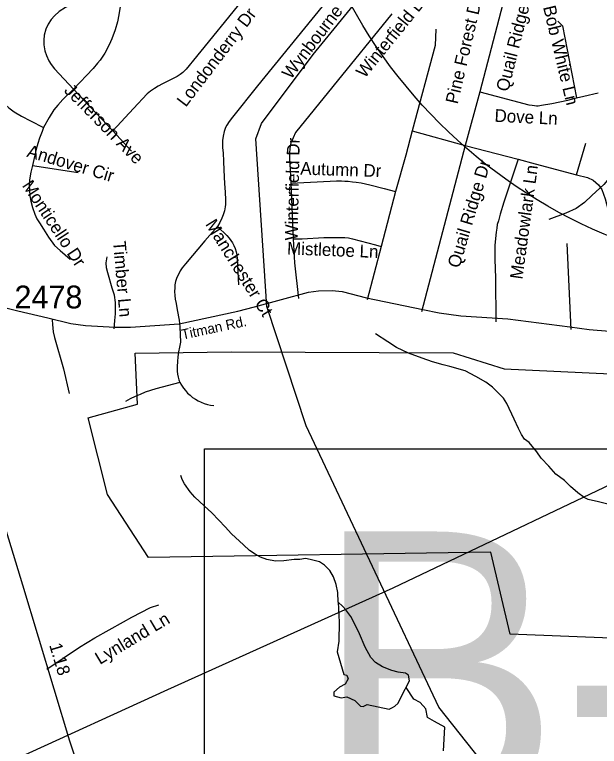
# Model space of a CAD drawing. Extents: x 1268485 to 1426702, y 514839 to 616766.
# Drawn here: x 1368596 to 1372379, y 545283 to 550015 of the extents above; entities that cross this region are included whole.
import ezdxf

# ---------------------------------------------------------------- set-up
doc = ezdxf.new("R2010")
doc.units = 0
for name, color, linetype in [('Old_Level_10', 7, 'Continuous'), ('Old_Level_11', 7, 'Continuous'), ('Old_Level_17', 7, 'Continuous'), ('Old_Level_29', 7, 'Continuous'), ('Old_Level_3', 7, 'Continuous'), ('Old_Level_32', 7, 'Continuous'), ('Old_Level_35', 7, 'Continuous'), ('Old_Level_48', 7, 'Continuous'), ('Old_Level_49', 7, 'Continuous'), ('Old_Level_56', 7, 'Continuous'), ('Old_Level_59', 7, 'Continuous'), ('Old_Level_60', 7, 'Continuous'), ('Old_Level_62', 7, 'Continuous'), ('Old_Level_8', 7, 'Continuous'), ('Prop Roadway Bridge', 7, 'Continuous')]:
    doc.layers.add(name, color=color, linetype=linetype)

msp = doc.modelspace()

# ---------------------------------------------------------------- linework, layer by layer
at = {"layer": 'Old_Level_29'}
msp.add_lwpolyline([(1370945.868, 543204.661), (1370892.219, 543226.962), (1370402.57, 543613.026), (1369505.592, 544303.509), (1369287.182, 544507.898), (1369189.542, 544664.416), (1369096.962, 544884.792), (1368953.303, 545317.242), (1368650.023, 546326.504), (1368436.132, 547019.572), (1368324.396, 547413.056), (1368235.328, 547577.221), (1368155.518, 547733.72), (1368003.434, 547916.31), (1367701.739, 548203.409)], dxfattribs=at)
at = {"layer": 'Old_Level_3'}
msp.add_lwpolyline([(1376660.911, 544287.601), (1369824.393, 544287.601), (1369824.393, 547206.203), (1376660.911, 547206.203), (1376660.911, 544287.601)], dxfattribs=at)
at = {"layer": 'Old_Level_32'}
msp.add_lwpolyline([(1368308.49, 548177.77), (1368615.687, 548098.728), (1368810.18, 548053.682), (1368959.661, 548017.134), (1369055.461, 548005), (1369245.609, 547993.112), (1369345.653, 547992.899), (1369659.984, 548015.326), (1370040.654, 548096.691), (1370147.1, 548125.979), (1370498.371, 548219.167), (1370562.238, 548229.816), (1370651.508, 548230.609), (1370715.478, 548224.791), (1370873.401, 548184.062), (1371238.168, 548107.341), (1371341.952, 548086.041), (1371482.992, 548067.403), (1371786.363, 548048.766), (1372188.194, 547995.515), (1372313.269, 547979.54), (1372917.533, 547929.01)], dxfattribs=at)
at = {"layer": 'Old_Level_35'}
for p, q in [((1370735.14, 550252.14), (1370167.966, 549554.194)), ((1371781.829, 550187.241), (1371605.997, 549515.337)), ((1371037.387, 550020.739), (1370655.785, 549549.888)), ((1368975.999, 549531.997), (1369231.288, 549262.508)), ((1371605.997, 549515.337), (1371511.365, 549169.209)), ((1372277.85, 549486.988), (1372372.174, 549509.493)), ((1372232.328, 549476.89), (1372277.85, 549486.988)), ((1369231.288, 549262.508), (1369353.089, 549131.889)), ((1371168.21, 549263.584), (1371511.365, 549169.209)), ((1372231.405, 548979.946), (1372291.486, 549184.331)), ((1371511.365, 549169.209), (1371227.778, 548092.019)), ((1371511.365, 549169.209), (1371852.982, 549081.19)), ((1368711.584, 549039.308), (1369008.089, 548994.043)), ((1370382.041, 548924.069), (1370399.163, 548564.254)), ((1371060.866, 548871.012), (1370967.362, 548516.016)), ((1370967.362, 548516.016), (1370876.114, 548171.579)), ((1372168.454, 548534.675), (1372195.009, 547979.24))]:
    msp.add_line(p, q, dxfattribs=at)
for points in [[(1370009.666, 550653.734), (1370079.896, 550532.498), (1370094.455, 550505.482), (1370103.58, 550484.874), (1370110.449, 550465.189), (1370117.831, 550443.71), (1370124.7, 550414.798), (1370129.724, 550386.859), (1370132.082, 550361.228), (1370133.825, 550336.929), (1370133.005, 550315.45), (1370131.672, 550294.791), (1370128.391, 550271.005), (1370125.213, 550249.526), (1370117.831, 550222.51), (1370109.629, 550195.443), (1370098.659, 550168.94), (1370087.586, 550146.487), (1370070.772, 550117.165), (1370054.778, 550092.456), (1370034.99, 550067.235), (1369801.641, 549778.88)], [(1369286.55, 550222.254), (1369234.774, 550209.438), (1369183.101, 550192.316), (1369132.146, 550172.887), (1369099.132, 550158.893), (1369070.733, 550141.822), (1369028.389, 550119.984), (1368978.459, 550091.226), (1368925.658, 550060.109), (1368884.545, 550034.477), (1368853.377, 550007.257), (1368831.642, 549982.394), (1368812.88, 549953.584), (1368798.116, 549920.11), (1368787.966, 549882.79), (1368784.89, 549850.187), (1368785.608, 549819.07), (1368791.144, 549781.75), (1368802.012, 549749.814), (1368816.776, 549716.39), (1368831.642, 549691.477), (1368854.915, 549664.307), (1368975.999, 549531.997)], [(1369286.55, 550222.254), (1369285.422, 550194.982), (1369283.474, 550125.418), (1369278.963, 550067.695), (1369270.248, 550012.742), (1369261.124, 549967.887), (1369247.385, 549916.111), (1369225.342, 549858.44), (1369208.528, 549820.454), (1369178.795, 549765.961), (1369150.293, 549720.645), (1369132.453, 549699.986), (1369103.131, 549667.075), (1368975.999, 549531.997)], [(1372109.605, 549972.244), (1372139.747, 549941.64), (1372232.328, 549476.89)], [(1371320.769, 549920.827), (1371316.361, 549814.508), (1371168.21, 549263.584)], [(1368366.481, 549869.052), (1368411.798, 549650.261), (1368428.92, 549591.514), (1368446.964, 549549.426), (1368468.392, 549514.055), (1368492.793, 549478.735), (1368520.373, 549445.978), (1368558.718, 549411.683), (1368593.576, 549385.744), (1368640.841, 549357.703), (1368698.871, 549327.15), (1368782.737, 549285.268)], [(1369801.641, 549778.88), (1369753.249, 549721.363), (1369724.951, 549685.376), (1369706.292, 549663.025), (1369684.659, 549641.495), (1369667.537, 549628.166), (1369648.262, 549615.248), (1369626.424, 549603.15), (1369601.202, 549591.001), (1369573.828, 549578.8), (1369552.297, 549567.881), (1369524.923, 549552.554), (1369500.214, 549537.688), (1369475.505, 549520.053), (1369452.847, 549503.649), (1369365.085, 549408.505), (1369231.288, 549262.508)], [(1370167.966, 549554.194), (1370005.463, 549351.551), (1369983.214, 549323.561), (1369969.271, 549300.75), (1369960.966, 549284.191), (1369952.149, 549259.79), (1369945.485, 549228.212), (1369941.281, 549201.248), (1369940.769, 549176.949), (1369941.896, 549156.188), (1369944.357, 549118.356), (1369947.023, 549066.58), (1369949.893, 549009.063), (1369952.149, 548968.873), (1369954.507, 548918.635)], [(1368975.999, 549531.997), (1368907.409, 549466.585), (1368874.498, 549429.42), (1368850.097, 549398.252), (1368819.749, 549350.27), (1368782.737, 549285.268)], [(1370655.785, 549549.888), (1370414.131, 549252.358), (1370397.42, 549218.882), (1370383.579, 549186.177), (1370376.402, 549151.369), (1370374.044, 549116.766), (1370374.249, 549081.959), (1370375.992, 549046.895), (1370378.452, 549011.729), (1370382.041, 548924.069)], [(1371605.997, 549515.337), (1371923.622, 549432.444), (1371944.025, 549428.856), (1371958.584, 549426.395), (1371971.707, 549425.37), (1371984.42, 549425.882), (1372004.618, 549428.856), (1372071.26, 549440.493), (1372175.836, 549462.228), (1372232.328, 549476.89)], [(1368782.737, 549285.268), (1368773.202, 549259.329), (1368757.618, 549216.114), (1368746.34, 549181.922), (1368736.293, 549144.141), (1368711.584, 549039.308)], [(1371168.21, 549263.584), (1371127.405, 549105.438), (1371060.866, 548871.012)], [(1371852.982, 549081.19), (1371760.606, 548801.243), (1371738.255, 548724.964), (1371725.645, 548680.826), (1371718.673, 548657.757), (1371715.699, 548632.998), (1371711.598, 548608.75), (1371706.78, 548566.766), (1371703.909, 548521.962), (1371702.576, 548431.585), (1371708.113, 548311.989), (1371710.471, 548029.017)], [(1371852.982, 549081.19), (1371964.223, 549050.381), (1372231.405, 548979.946)], [(1368711.584, 549039.308), (1368701.331, 548995.581), (1368692.719, 548947.548), (1368690.771, 548911.202), (1368691.284, 548879.88), (1368694.257, 548842.458), (1368700.409, 548808.112), (1368711.481, 548766.692), (1368726.655, 548724.246), (1368739.779, 548695.436), (1368755.978, 548668.112), (1368782.019, 548628.487), (1368815.75, 548574.814), (1368853.172, 548521.244), (1368889.877, 548488.897), (1368956.416, 548433.79)], [(1370382.041, 548924.069), (1370636.92, 548937.192), (1370678.854, 548939.038), (1370710.842, 548939.038), (1370733.5, 548938.423), (1370754.825, 548937.192), (1370781.892, 548934.629), (1370806.396, 548930.887), (1370837.154, 548926.478), (1370893.646, 548914.585), (1370986.637, 548890.441), (1371060.866, 548871.012)], [(1372231.405, 548979.946), (1372303.276, 548962.567), (1372338.545, 548944.984), (1372373.712, 548914.124), (1372395.755, 548883.315), (1372416.362, 548824.567), (1372456.04, 548677.699), (1372464.755, 548626.334), (1372463.217, 548595.422)], [(1369954.507, 548918.635), (1369955.532, 548899.463), (1369960.454, 548823.542), (1369960.249, 548806.933), (1369960.249, 548786.735), (1369958.096, 548770.946), (1369952.969, 548745.827), (1369945.485, 548720.913), (1369935.847, 548697.64), (1369923.749, 548670.676), (1369909.601, 548645.813)], [(1369909.601, 548645.813), (1369826.862, 548551.745), (1369702.293, 548403.749), (1369680.147, 548376.836), (1369666.922, 548357.613), (1369655.541, 548334.237), (1369646.006, 548315.064), (1369637.599, 548289.33), (1369633.396, 548268.363), (1369631.653, 548247.397), (1369630.422, 548223.457), (1369632.165, 548198.236), (1369635.754, 548174.86), (1369640.675, 548146.102), (1369648.364, 548106.577), (1369659.54, 548039.167), (1369664.666, 547995.644)], [(1369909.601, 548645.813), (1369930.619, 548623.616), (1369949.791, 548605.059), (1369968.861, 548587.117), (1369983.83, 548569.124), (1369995.825, 548555.334), (1370005.975, 548539.186), (1370014.485, 548522.372), (1370022.892, 548501.457), (1370028.839, 548481.618), (1370033.657, 548459.524), (1370036.015, 548436.711), (1370045.038, 548268.363)], [(1370399.163, 548564.254), (1370456.475, 548565.638), (1370596.73, 548573.276), (1370711.047, 548574.711), (1370733.397, 548573.276), (1370756.363, 548570.508), (1370782.918, 548565.638), (1370931.375, 548527.242), (1370967.362, 548516.016)], [(1370399.163, 548564.254), (1370407.775, 548409.439), (1370432.894, 548179.063)], [(1369240.003, 547982.88), (1369245.027, 548035.989), (1369248.103, 548080.946), (1369248.103, 548117.497), (1369248.103, 548153.996), (1369242.771, 548200.748), (1369227.392, 548246.577), (1369198.788, 548344.643), (1369190.483, 548377.246), (1369189.253, 548409.491), (1369194.584, 548448.451)], [(1368839.741, 548041.576), (1368841.074, 548011.741), (1368845.996, 547963.964), (1368854.608, 547927.669), (1368912.74, 547724.207), (1368949.649, 547565.804)], [(1369664.666, 547995.644), (1369667.024, 547945.919), (1369668.767, 547896.246), (1369661.795, 547865.436), (1369656.156, 547834.32), (1369651.85, 547802.998), (1369648.98, 547771.574), (1369647.544, 547739.996), (1369647.339, 547708.366)], [(1369647.339, 547708.366), (1369649.492, 547689.809), (1369653.286, 547671.509), (1369658.617, 547653.566), (1369665.589, 547636.24)], [(1369665.589, 547636.24), (1369508.826, 547594.665), (1369474.993, 547584.259), (1369441.467, 547572.417), (1369408.453, 547559.396), (1369375.953, 547545.042), (1369344.17, 547529.458), (1369312.899, 547512.644)], [(1369665.589, 547636.24), (1369676.046, 547617.682), (1369687.837, 547600.048), (1369701.165, 547583.336), (1369715.519, 547567.7), (1369731.103, 547553.193), (1369747.712, 547539.916), (1369765.244, 547527.92), (1369783.801, 547517.36), (1369802.974, 547508.235), (1369822.864, 547500.648), (1369843.266, 547494.497), (1369863.977, 547489.986), (1369885.097, 547487.064)], [(1368804.473, 545781.799), (1369014.856, 545924.67), (1369115.639, 545985.57), (1369300.494, 546087.891), (1369353.602, 546117.982), (1369474.48, 546181.651), (1369530.049, 546199.183)]]:
    msp.add_lwpolyline(points, dxfattribs=at)
at = {"layer": 'Old_Level_48'}
msp.add_lwpolyline([(1373591.834, 545936.678), (1371801.94, 546007.599), (1371677.889, 546539.505), (1369462.673, 546504.044), (1369196.848, 546911.84), (1369072.795, 547408.286), (1369391.787, 547496.938), (1369376.149, 547826.032), (1369996.772, 547834.463), (1371433.028, 547827.679), (1371763.123, 547723.646), (1373001.285, 547666.371)], dxfattribs=at)
at = {"layer": 'Old_Level_49'}
msp.add_lwpolyline([(1373591.834, 545936.678), (1371801.94, 546007.599), (1371677.889, 546539.505), (1369462.673, 546504.044), (1369196.848, 546911.84), (1369072.795, 547408.286), (1369391.787, 547496.938), (1369376.149, 547826.032), (1369996.772, 547834.463), (1371433.028, 547827.679), (1371763.123, 547723.646), (1373001.285, 547666.371)], dxfattribs=at)
at = {"layer": 'Old_Level_56'}
for points in [[(1368839.882, 538796.482), (1371236.735, 540446.616), (1372559.874, 543999.28), (1371340.202, 545535.528), (1370481.925, 547356.262), (1370226.926, 548126.968), (1370155.814, 549210.711), (1370194.18, 549309.945), (1370526.685, 549756.502), (1371185.299, 550562.784), (1371051.018, 551555.131), (1370916.738, 552380.021), (1370737.697, 552702.534)], [(1367025.984, 544190.073), (1367206.877, 544311.512), (1368113.172, 544919.935), (1368613.851, 545206.156), (1369586.599, 545649.797), (1371045.719, 546308.105), (1372819.552, 547152.455), (1376405.999, 551280.884)]]:
    msp.add_lwpolyline(points, dxfattribs=at)
at = {"layer": 'Old_Level_59'}
msp.add_lwpolyline([(1371371.725, 545253.944), (1371379.155, 545406.229), (1371313.565, 545443.326), (1371267.938, 545469.008), (1371256.531, 545526.081), (1371219.459, 545566.03), (1371179.535, 545588.859), (1371128.513, 545663.74)], dxfattribs=at)
at = {"layer": 'Old_Level_60'}
msp.add_lwpolyline([(1370689.311, 546214.664), (1370695.284, 546087.052), (1370693.234, 545962.432), (1370683.336, 545894.194), (1370726.112, 545748.66), (1370746.074, 545742.953), (1370754.629, 545720.125), (1370734.667, 545685.882), (1370697.595, 545665.906), (1370660.522, 545634.517), (1370660.522, 545608.835), (1370709.001, 545597.42), (1370746.074, 545603.128), (1370797.405, 545580.299), (1370834.477, 545543.202), (1370851.587, 545540.348), (1370877.253, 545554.616), (1371019.839, 545523.227)], dxfattribs=at)
at = {"layer": 'Old_Level_62'}
for points in [[(1372755.314, 549827.272), (1372732.655, 549794.053), (1372701.282, 549732.333), (1372682.11, 549676.918), (1372675.036, 549626.988), (1372673.395, 549540.866), (1372677.906, 549472.686), (1372686.724, 549416.707), (1372686.211, 549390.408), (1372677.291, 549347.142), (1372659.862, 549281.013), (1372640.997, 549237.081), (1372610.239, 549198.275), (1372548.929, 549137.169), (1372520.016, 549097.543), (1372503.305, 549062.582), (1372480.339, 549018.752), (1372455.425, 548973.282), (1372408.263, 548915.97), (1372330.651, 548845.329), (1372283.694, 548800.32), (1372229.047, 548762.026), (1372162.2, 548731.371), (1372053.318, 548689.233)], [(1372433.382, 546848.378), (1372373.609, 546863.501), (1372307.89, 546879.597), (1372280.105, 546891.644), (1372240.735, 546922.812), (1372193.573, 546963.976), (1372154.408, 547002.526), (1372097.199, 547043.844), (1372052.19, 547094.85), (1372003.285, 547147.498), (1371974.065, 547188.303), (1371925.365, 547247.563), (1371895.838, 547270.324), (1371876.46, 547300.21), (1371855.135, 547339.222), (1371828.478, 547399.66), (1371780.598, 547500.751), (1371759.171, 547534.841), (1371731.796, 547563.292), (1371688.735, 547606.815), (1371645.264, 547637.213), (1371580.058, 547674.635), (1371510.75, 547710.519), (1371411.3, 547740.406), (1371369.572, 547751.12), (1371299.956, 547770.549), (1371232.392, 547794.078), (1371145.04, 547826.22), (1371065.787, 547863.078), (1371010.32, 547898.655), (1370931.478, 547950.328)], [(1370689.311, 546214.664), (1370686.646, 546278.743), (1370675.675, 546329.033), (1370658.656, 546379.424), (1370635.485, 546420.076), (1370600.216, 546454.422), (1370568.638, 546477.233), (1370508.968, 546490.767), (1370479.03, 546497.073), (1370440.993, 546492.1), (1370404.904, 546490.357), (1370338.672, 546481.847), (1370284.641, 546481.284), (1370226.919, 546492.305), (1370187.036, 546505.428), (1370151.46, 546525.831), (1370115.986, 546550.335), (1370076.718, 546585.604), (1370000.131, 546656.911), (1369959.121, 546702.022), (1369917.905, 546746.364), (1369872.896, 546794.039), (1369821.838, 546838.587), (1369760.938, 546893.951), (1369731.718, 546929.015), (1369694.706, 546981.457), (1369679.327, 547009.651), (1369671.74, 547033.591)], [(1371096.852, 545603.302), (1371150.884, 545706.443), (1371145.314, 545742.953), (1371125.352, 545757.222), (1371076.873, 545762.929), (1371036.949, 545774.343), (1370977.063, 545797.172), (1370931.435, 545825.708), (1370900.002, 545857.566), (1370863.4, 545924.772), (1370827.106, 546011.663), (1370796.451, 546072.205), (1370771.332, 546122.75), (1370738.319, 546165.247), (1370718.736, 546187.802), (1370689.311, 546214.664)], [(1371019.839, 545523.227), (1371039.8, 545534.641), (1371056.911, 545543.202), (1371076.873, 545563.177), (1371096.852, 545603.302)]]:
    msp.add_lwpolyline(points, dxfattribs=at)
at = {"layer": 'Prop Roadway Bridge'}
msp.add_circle((1373715.011, 551683.838), 3352.232, dxfattribs=at)

# ---------------------------------------------------------------- texts
at = {"layer": 'Old_Level_10'}
for s, height, rotation, p in [('Quail Ridge Dr', 82.02083, 75.984419, (1371789.149, 549511.978)), ('Wynbourne Dr', 82.02083, 52.636394, (1370383.561, 549591.591)), ('Winterfield Dr', 82.02083, 50.975747, (1370861.547, 549599.267)), ('Pine Forest Dr', 82.02083, 76.910117, (1371462.376, 549432.418)), ('Bob White Ln', 82.02083, 283.476317, (1372014.514, 550063.247)), ('Londonderry Dr', 82.02083, 52.680053, (1369703.431, 549412.546)), ('Jefferson Ave', 82.02083, 314.501769, (1368910.856, 549519.207)), ('Dove Ln', 82.0208, 357.162147, (1371699.514, 549322.54)), ('Winterfield Dr', 82.02083, 88.783439, (1370427.027, 548553.441)), ('Andover Cir', 82.02083, 343.246792, (1368670.167, 549097.526)), ('Autumn Dr', 82.0208, 358.118839, (1370443.32, 548980.762)), ('Quail Ridge Dr', 82.02083, 73.489875, (1371473.459, 548371.314)), ('Meadowlark Ln', 82.02083, 82.138486, (1371880.855, 548299.985)), ('Monticello Dr', 82.02083, 303.416122, (1368641.352, 548909.556)), ('Manchester Ct', 82.02083, 301.921472, (1369826.691, 548659.677)), ('Timber Ln', 82.0208, 274.888908, (1369232.89, 548548.033)), ('Mistletoe Ln', 82.02083, 357.753436, (1370357.446, 548464.163)), ('Lynland Ln', 82.0208, 30.809094, (1369147.382, 545809.422))]:
    msp.add_text(s, height=height, rotation=rotation, dxfattribs=at).set_placement(p)
at = {"layer": 'Old_Level_11'}
msp.add_text('Titman Rd.', height=65.6167, rotation=12.065008, dxfattribs=at).set_placement((1369682.65, 547912.722))
at = {"layer": 'Old_Level_17'}
msp.add_text('1.18', height=82.0208, rotation=286.725375, dxfattribs=at).set_placement((1368818.898, 545938.242))
msp.add_text('1.18', height=82.0208, rotation=286.725375, dxfattribs=at).set_placement((1368818.898, 545938.242))
at = {"layer": 'Old_Level_3'}
msp.add_text('B-4753', height=1788.0542, dxfattribs=at).set_placement((1370532.969, 544884.449))
at = {"layer": 'Old_Level_8'}
msp.add_text('2478', height=147.6375, dxfattribs=at).set_placement((1368595.158, 548115.012))

doc.saveas('drawing.dxf')
